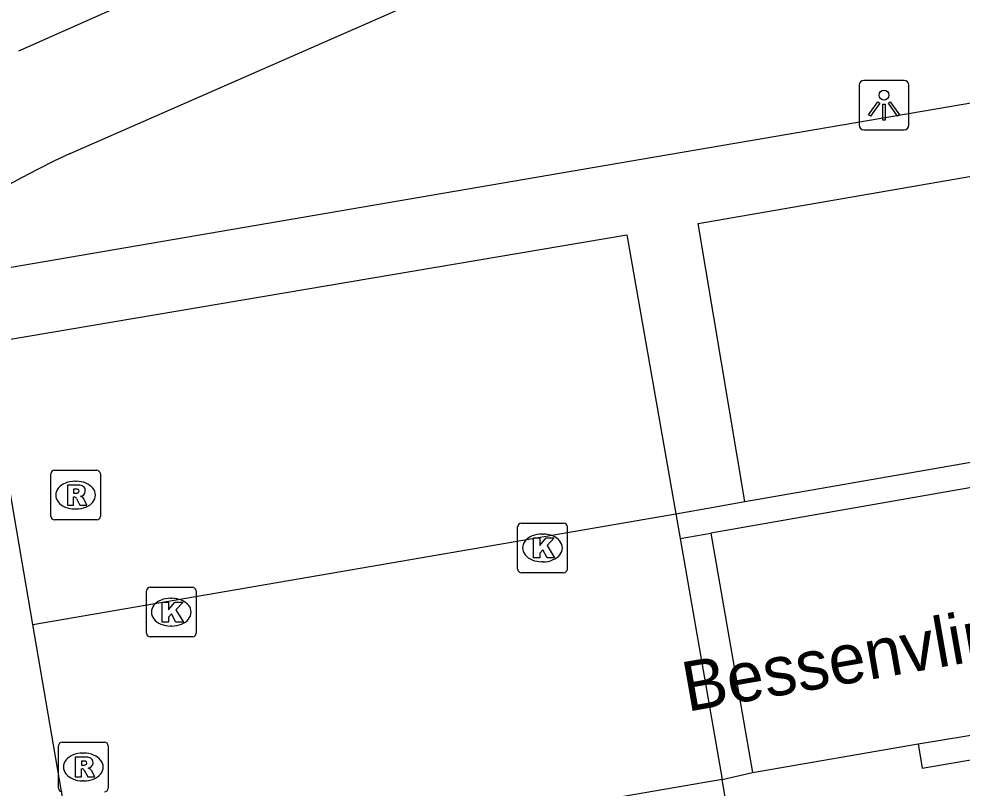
# Model space of a CAD drawing. Extents: x 162880 to 165536, y 384011 to 385179.
# Drawn here: x 164183.46 to 164202.46, y 384895.94 to 384911.44 of the extents above; entities that cross this region are included whole.
import ezdxf

# ---------------------------------------------------------------- set-up
doc = ezdxf.new("R2010")
doc.units = 0
for name, color, linetype in [('IMGEO_Groenvoorziening', 7, 'Continuous'), ('IMGEO_Haag', 7, 'Continuous'), ('IMGEO_Kolk', 7, 'Continuous'), ('IMGEO_Lichtpunt', 7, 'Continuous'), ('IMGEO_Openbare_ruimte_label', 7, 'Continuous'), ('IMGEO_Parkeervlak_open', 7, 'Continuous'), ('IMGEO_Rijbaan_lokaal_open', 7, 'Continuous'), ('IMGEO_Rioolput', 7, 'Continuous'), ('IMGEO_Voetpad_gesloten', 7, 'Continuous'), ('IMGEO_Voetpad_open', 7, 'Continuous')]:
    doc.layers.add(name, color=color, linetype=linetype)

msp = doc.modelspace()

# ---------------------------------------------------------------- linework, layer by layer
at = {"layer": 'IMGEO_Groenvoorziening'}
msp.add_lwpolyline([(164184.486, 384908.726), (164200.702, 384915.835)], dxfattribs=at)
msp.add_arc((164195.665, 384885.316), 25.942, 115.5268, 166.4621, dxfattribs=at)
at = {"layer": 'IMGEO_Haag'}
msp.add_lwpolyline([(164255.811, 384918.838), (164236.654, 384915.56), (164214.833, 384911.826), (164196.269, 384908.649), (164181.135, 384906.059), (164183.479, 384893.645)], dxfattribs=at)
at = {"layer": 'IMGEO_Kolk'}
for p, q in [((164193.582, 384901.276), (164194.434, 384901.276)), ((164193.507, 384900.35), (164193.507, 384901.202)), ((164194.508, 384901.202), (164194.508, 384900.35)), ((164193.995, 384901.056), (164194.02, 384901.056)), ((164194.018, 384900.496), (164193.993, 384900.496)), ((164194.434, 384900.276), (164193.582, 384900.276)), ((164186.1, 384899.982), (164186.952, 384899.982)), ((164186.025, 384899.056), (164186.025, 384899.908)), ((164186.513, 384899.762), (164186.538, 384899.762)), ((164187.026, 384899.908), (164187.026, 384899.056)), ((164186.536, 384899.202), (164186.511, 384899.202)), ((164186.952, 384898.982), (164186.1, 384898.982))]:
    msp.add_line(p, q, dxfattribs=at)
for points in [[(164193.582, 384901.276), (164194.434, 384901.276)], [(164193.507, 384900.35), (164193.507, 384901.202)], [(164194.508, 384901.202), (164194.508, 384900.35)], [(164193.828, 384900.976), (164193.951, 384900.976), (164193.951, 384900.825), (164194.081, 384900.976), (164194.245, 384900.976), (164194.099, 384900.825), (164194.252, 384900.576), (164194.1, 384900.576), (164194.015, 384900.74), (164193.951, 384900.673), (164193.951, 384900.576), (164193.828, 384900.576), (164193.828, 384900.976)], [(164194.434, 384900.276), (164193.582, 384900.276)], [(164186.1, 384899.982), (164186.952, 384899.982)], [(164186.025, 384899.056), (164186.025, 384899.908)], [(164187.026, 384899.908), (164187.026, 384899.056)], [(164186.346, 384899.682), (164186.469, 384899.682), (164186.469, 384899.531), (164186.599, 384899.682), (164186.763, 384899.682), (164186.617, 384899.531), (164186.77, 384899.282), (164186.618, 384899.282), (164186.533, 384899.446), (164186.469, 384899.379), (164186.469, 384899.282), (164186.346, 384899.282), (164186.346, 384899.682)], [(164186.952, 384898.982), (164186.1, 384898.982)]]:
    msp.add_lwpolyline(points, dxfattribs=at)
for centre, start, end in [((164193.584, 384901.2), 91.552, 178.448), ((164193.584, 384901.2), 91.552, 178.448), ((164194.432, 384901.2), 1.552, 88.448), ((164194.432, 384901.2), 1.552, 88.448), ((164193.584, 384900.352), 181.552, 268.448), ((164193.584, 384900.352), 181.552, 268.448), ((164194.432, 384900.352), 271.552, 358.448), ((164194.432, 384900.352), 271.552, 358.448), ((164186.102, 384899.906), 91.552, 178.448), ((164186.102, 384899.906), 91.552, 178.448), ((164186.95, 384899.906), 1.552, 88.448), ((164186.95, 384899.906), 1.552, 88.448), ((164186.102, 384899.058), 181.552, 268.448), ((164186.102, 384899.058), 181.552, 268.448), ((164186.95, 384899.058), 271.552, 358.448), ((164186.95, 384899.058), 271.552, 358.448)]:
    msp.add_arc(centre, 0.0765, start, end, dxfattribs=at)
for centre, major_axis, ratio, start_param, end_param in [((164193.994, 384900.776), (-0.387, 0.002), 0.722429, 4.712389, 7.853982), ((164194.019, 384900.776), (-0.39, 0.002), 0.717154, 1.570796, 4.712389), ((164186.512, 384899.482), (-0.387, 0.002), 0.722429, 4.712389, 7.853982), ((164186.537, 384899.482), (-0.39, 0.002), 0.717154, 1.570796, 4.712389)]:
    msp.add_ellipse(centre, major_axis=major_axis, ratio=ratio, start_param=start_param, end_param=end_param, dxfattribs=at)
at = {"layer": 'IMGEO_Lichtpunt'}
for p, q in [((164201.294, 384910.196), (164200.486, 384910.196)), ((164201.294, 384910.196), (164200.486, 384910.196)), ((164200.392, 384910.101), (164200.392, 384909.294)), ((164200.392, 384910.101), (164200.392, 384909.294)), ((164201.388, 384909.294), (164201.388, 384910.101)), ((164201.388, 384909.294), (164201.388, 384910.101)), ((164200.486, 384909.2), (164201.294, 384909.2)), ((164200.486, 384909.2), (164201.294, 384909.2))]:
    msp.add_line(p, q, dxfattribs=at)
for points in [[(164200.766, 384909.765), (164200.805, 384909.737), (164200.617, 384909.475), (164200.579, 384909.502), (164200.766, 384909.765)], [(164200.868, 384909.717), (164200.915, 384909.717), (164200.915, 384909.395), (164200.868, 384909.395), (164200.868, 384909.717)], [(164200.978, 384909.737), (164201.016, 384909.764), (164201.203, 384909.502), (164201.164, 384909.474), (164200.978, 384909.737)]]:
    msp.add_lwpolyline(points, dxfattribs=at)
msp.add_circle((164200.891, 384909.899), 0.0994, dxfattribs=at)
for centre, start, end in [((164200.486, 384910.101), 90, 180), ((164200.486, 384910.101), 90, 180), ((164201.294, 384910.101), 0, 90), ((164201.294, 384910.101), 0, 90), ((164200.486, 384909.294), 180, 270), ((164200.486, 384909.294), 180, 270), ((164201.294, 384909.294), 270, 0), ((164201.294, 384909.294), 270, 360)]:
    msp.add_arc(centre, 0.0946, start, end, dxfattribs=at)
at = {"layer": 'IMGEO_Parkeervlak_open'}
for points in [[(164198.087, 384901.714), (164197.144, 384907.31), (164214.371, 384910.293), (164215.351, 384904.729)], [(164183.738, 384899.234), (164182.764, 384904.895), (164195.708, 384907.085), (164196.695, 384901.462)]]:
    msp.add_lwpolyline(points, dxfattribs=at)
at = {"layer": 'IMGEO_Rijbaan_lokaal_open'}
for points in [[(164255.884, 384911.313), (164197.397, 384901.074)], [(164198.087, 384901.714), (164210.357, 384903.848), (164215.351, 384904.729)], [(164196.695, 384901.462), (164197.456, 384901.6), (164198.087, 384901.714)], [(164183.738, 384899.234), (164196.695, 384901.462)], [(164196.695, 384901.462), (164196.781, 384900.966)], [(164196.781, 384900.966), (164197.397, 384901.074)], [(164197.397, 384901.074), (164198.24, 384896.251)], [(164196.781, 384900.966), (164197.63, 384896.108)], [(164184.66, 384893.87), (164183.738, 384899.234)], [(164201.577, 384896.831), (164211.305, 384898.43), (164216.12, 384899.327)], [(164198.24, 384896.251), (164201.577, 384896.831)], [(164197.63, 384896.108), (164198.24, 384896.251)], [(164197.63, 384896.108), (164184.66, 384893.87)]]:
    msp.add_lwpolyline(points, dxfattribs=at)
at = {"layer": 'IMGEO_Rioolput'}
for p, q in [((164184.097, 384901.414), (164184.097, 384902.266)), ((164184.172, 384902.34), (164185.024, 384902.34)), ((164185.098, 384902.266), (164185.098, 384901.414)), ((164184.585, 384902.12), (164184.61, 384902.12)), ((164184.608, 384901.56), (164184.583, 384901.56)), ((164185.024, 384901.34), (164184.172, 384901.34)), ((164184.253, 384895.936), (164184.253, 384896.788)), ((164184.328, 384896.862), (164185.18, 384896.862)), ((164185.254, 384896.788), (164185.254, 384895.936)), ((164184.741, 384896.642), (164184.766, 384896.642)), ((164184.764, 384896.082), (164184.739, 384896.082))]:
    msp.add_line(p, q, dxfattribs=at)
for points in [[(164184.097, 384901.414), (164184.097, 384902.266)], [(164184.172, 384902.34), (164185.024, 384902.34)], [(164185.098, 384902.266), (164185.098, 384901.414)], [(164184.686, 384902.038), (164184.434, 384902.04), (164184.434, 384901.64)], [(164184.612, 384901.959), (164184.558, 384901.959), (164184.558, 384901.878)], [(164184.558, 384901.878), (164184.61, 384901.878)], [(164184.434, 384901.64), (164184.558, 384901.64), (164184.558, 384901.802), (164184.569, 384901.802)], [(164184.616, 384901.773), (164184.687, 384901.64), (164184.827, 384901.64), (164184.762, 384901.766)], [(164185.024, 384901.34), (164184.172, 384901.34)], [(164184.253, 384895.936), (164184.253, 384896.788)], [(164184.328, 384896.862), (164185.18, 384896.862)], [(164185.254, 384896.788), (164185.254, 384895.936)], [(164184.842, 384896.56), (164184.59, 384896.562), (164184.59, 384896.162)], [(164184.59, 384896.162), (164184.714, 384896.162), (164184.714, 384896.324), (164184.725, 384896.324)], [(164184.768, 384896.481), (164184.714, 384896.481), (164184.714, 384896.4)], [(164184.714, 384896.4), (164184.766, 384896.4)], [(164184.772, 384896.295), (164184.843, 384896.162), (164184.983, 384896.162), (164184.918, 384896.288)]]:
    msp.add_lwpolyline(points, dxfattribs=at)
for centre, radius, start, end in [((164184.174, 384902.264), 0.0765, 91.552, 178.448), ((164184.174, 384902.264), 0.0765, 91.552, 178.448), ((164185.022, 384902.264), 0.0765, 1.552, 88.448), ((164185.022, 384902.264), 0.0765, 1.552, 88.448), ((164184.685, 384901.928), 0.109, 350.3612, 89.416), ((164184.594, 384902.067), 0.19, 274.7715, 282.9687), ((164184.618, 384901.863), 0.0964, 77.0061, 93.1865), ((164184.632, 384901.92), 0.0378, 276.6634, 79.6772), ((164184.683, 384901.928), 0.112, 277.5842, 350.9817), ((164184.568, 384901.749), 0.0533, 26.0293, 88.6989), ((164184.667, 384901.713), 0.108, 29.5134, 73.7905), ((164184.174, 384901.416), 0.0765, 181.552, 268.448), ((164184.174, 384901.416), 0.0765, 181.552, 268.448), ((164185.022, 384901.416), 0.0765, 271.552, 358.448), ((164185.022, 384901.416), 0.0765, 271.552, 358.448), ((164184.33, 384896.786), 0.0765, 91.552, 178.448), ((164184.33, 384896.786), 0.0765, 91.552, 178.448), ((164185.178, 384896.786), 0.0765, 1.552, 88.448), ((164185.178, 384896.786), 0.0765, 1.552, 88.448), ((164184.841, 384896.45), 0.109, 350.3612, 89.416), ((164184.724, 384896.271), 0.0533, 26.0293, 88.6989), ((164184.75, 384896.589), 0.19, 274.7715, 282.9687), ((164184.774, 384896.385), 0.0964, 77.0061, 93.1865), ((164184.788, 384896.442), 0.0378, 276.6634, 79.6772), ((164184.839, 384896.45), 0.112, 277.5842, 350.9817), ((164184.823, 384896.235), 0.108, 29.5134, 73.7905), ((164184.33, 384895.938), 0.0765, 181.552, 268.448), ((164184.33, 384895.938), 0.0765, 181.552, 268.448), ((164185.178, 384895.938), 0.0765, 271.552, 358.448), ((164185.178, 384895.938), 0.0765, 271.552, 358.448)]:
    msp.add_arc(centre, radius, start, end, dxfattribs=at)
for centre, major_axis, ratio, start_param, end_param in [((164184.584, 384901.84), (-0.387, 0.002), 0.722429, 4.712389, 7.853982), ((164184.609, 384901.84), (-0.39, 0.002), 0.717154, 1.570796, 4.712389), ((164184.74, 384896.362), (-0.387, 0.002), 0.722429, 4.712389, 7.853982), ((164184.765, 384896.362), (-0.39, 0.002), 0.717154, 1.570796, 4.712389)]:
    msp.add_ellipse(centre, major_axis=major_axis, ratio=ratio, start_param=start_param, end_param=end_param, dxfattribs=at)
at = {"layer": 'IMGEO_Voetpad_gesloten'}
msp.add_lwpolyline([(164183.455, 384910.793), (164199.776, 384918.037)], dxfattribs=at)
at = {"layer": 'IMGEO_Voetpad_open'}
for points in [[(164201.577, 384896.831), (164201.661, 384896.339), (164216.204, 384898.835), (164216.12, 384899.327)], [(164198.037, 384893.668), (164197.63, 384896.108)]]:
    msp.add_lwpolyline(points, dxfattribs=at)

# ---------------------------------------------------------------- texts
at = {"layer": 'IMGEO_Openbare_ruimte_label'}
msp.add_text('Bessenvlinderstraat', height=1, rotation=9.9615, dxfattribs=at).set_placement((164196.924, 384897.473))

doc.saveas('drawing.dxf')
